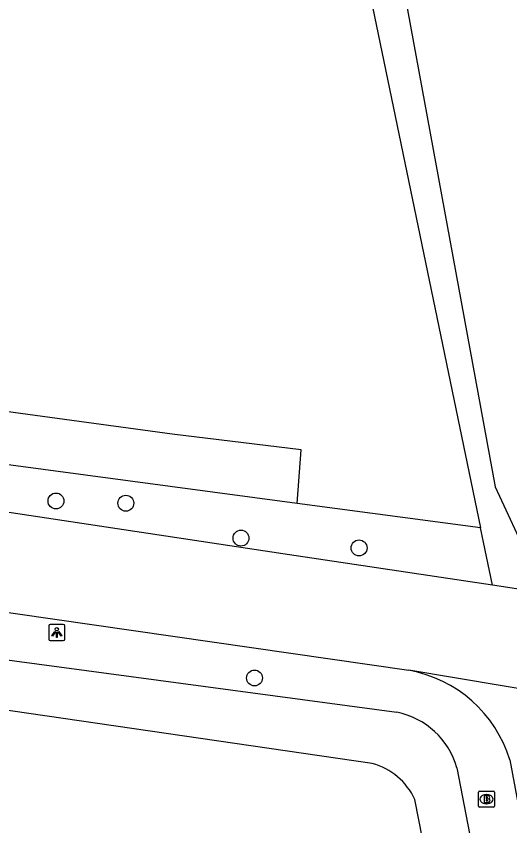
# Model space of a CAD drawing. Extents: x 162157 to 163165, y 378998 to 380775.
# Drawn here: x 162526.74 to 162557.15, y 380157.78 to 380207.63 of the extents above; entities that cross this region are included whole.
import ezdxf

# ---------------------------------------------------------------- set-up
doc = ezdxf.new("R2010")
doc.units = 0
for name, color, linetype in [('IMGEO_Boom', 7, 'Continuous'), ('IMGEO_Brandkraan', 7, 'Continuous'), ('IMGEO_Lichtpunt', 7, 'Continuous'), ('IMGEO_Loofbos', 7, 'Continuous'), ('IMGEO_Rijbaan_lokaal_gesloten', 7, 'Continuous'), ('IMGEO_Rijbaan_lokaal_halfverhard', 7, 'Continuous'), ('IMGEO_Waterloop', 7, 'Continuous')]:
    doc.layers.add(name, color=color, linetype=linetype)

msp = doc.modelspace()

# ---------------------------------------------------------------- linework, layer by layer
at = {"layer": 'IMGEO_Boom'}
for centre in [(162529.187, 380177.778), (162533.49, 380177.638), (162540.586, 380175.492), (162547.861, 380174.886), (162541.419, 380166.88)]:
    msp.add_circle(centre, 0.489, dxfattribs=at)
at = {"layer": 'IMGEO_Brandkraan'}
for p, q in [((162555.211, 380158.993), (162555.211, 380159.845)), ((162555.286, 380159.919), (162556.138, 380159.919)), ((162556.212, 380159.845), (162556.212, 380158.993)), ((162555.699, 380159.699), (162555.724, 380159.699)), ((162556.138, 380158.919), (162555.286, 380158.919)), ((162555.722, 380159.139), (162555.697, 380159.139))]:
    msp.add_line(p, q, dxfattribs=at)
for points in [[(162555.211, 380158.993), (162555.211, 380159.845)], [(162555.286, 380159.919), (162556.138, 380159.919)], [(162556.212, 380159.845), (162556.212, 380158.993)], [(162555.559, 380159.619), (162555.559, 380159.219), (162555.772, 380159.219)], [(162555.79, 380159.619), (162555.559, 380159.619)], [(162555.738, 380159.538), (162555.684, 380159.538), (162555.684, 380159.462)], [(162555.684, 380159.462), (162555.737, 380159.462)], [(162555.746, 380159.386), (162555.684, 380159.386), (162555.684, 380159.305)], [(162555.684, 380159.305), (162555.746, 380159.305)], [(162556.138, 380158.919), (162555.286, 380158.919)]]:
    msp.add_lwpolyline(points, dxfattribs=at)
for centre, radius, start, end in [((162555.288, 380159.843), 0.0765, 91.552, 178.448), ((162555.288, 380159.843), 0.0765, 91.552, 178.448), ((162556.136, 380159.843), 0.0765, 1.552, 88.448), ((162556.136, 380159.843), 0.0765, 1.552, 88.448), ((162555.739, 380159.5), 0.0379, 267.8285, 90.9355), ((162555.747, 380159.345), 0.0404, 269.8759, 90.5077), ((162555.794, 380159.474), 0.145, 59.4692, 91.5367), ((162555.819, 380159.521), 0.0922, 285.5137, 58.1501), ((162555.824, 380159.329), 0.105, 301.3115, 78.989), ((162555.288, 380158.995), 0.0765, 181.552, 268.448), ((162555.288, 380158.995), 0.0765, 181.552, 268.448), ((162555.778, 380159.47), 0.251, 268.6676, 293.5347), ((162556.136, 380158.995), 0.0765, 271.552, 358.448), ((162556.136, 380158.995), 0.0765, 271.552, 358.448)]:
    msp.add_arc(centre, radius, start, end, dxfattribs=at)
for centre, major_axis, ratio, start_param, end_param in [((162555.698, 380159.419), (-0.387, 0.002), 0.722429, 4.712389, 7.853982), ((162555.723, 380159.419), (-0.39, 0.002), 0.717154, 1.570796, 4.712389)]:
    msp.add_ellipse(centre, major_axis=major_axis, ratio=ratio, start_param=start_param, end_param=end_param, dxfattribs=at)
at = {"layer": 'IMGEO_Lichtpunt'}
for p, q in [((162528.74, 380170.08), (162528.74, 380169.273)), ((162528.74, 380170.08), (162528.74, 380169.273)), ((162529.642, 380170.175), (162528.834, 380170.175)), ((162529.642, 380170.175), (162528.834, 380170.175)), ((162529.736, 380169.273), (162529.736, 380170.08)), ((162529.736, 380169.273), (162529.736, 380170.08)), ((162528.834, 380169.179), (162529.642, 380169.179)), ((162528.834, 380169.179), (162529.642, 380169.179))]:
    msp.add_line(p, q, dxfattribs=at)
for points in [[(162529.114, 380169.744), (162529.153, 380169.716), (162528.965, 380169.454), (162528.927, 380169.481), (162529.114, 380169.744)], [(162529.326, 380169.716), (162529.364, 380169.743), (162529.551, 380169.481), (162529.512, 380169.453), (162529.326, 380169.716)], [(162529.216, 380169.696), (162529.263, 380169.696), (162529.263, 380169.374), (162529.216, 380169.374), (162529.216, 380169.696)]]:
    msp.add_lwpolyline(points, dxfattribs=at)
msp.add_circle((162529.239, 380169.878), 0.0994, dxfattribs=at)
for centre, start, end in [((162528.834, 380170.08), 90, 180), ((162528.834, 380170.08), 90, 180), ((162529.642, 380170.08), 0, 90), ((162529.642, 380170.08), 0, 90), ((162528.834, 380169.273), 180, 270), ((162528.834, 380169.273), 180, 270), ((162529.642, 380169.273), 270, 0), ((162529.642, 380169.273), 270, 360)]:
    msp.add_arc(centre, 0.0946, start, end, dxfattribs=at)
at = {"layer": 'IMGEO_Loofbos'}
msp.add_lwpolyline([(162555.339, 380176.121), (162544.042, 380177.616)], dxfattribs=at)
at = {"layer": 'IMGEO_Rijbaan_lokaal_gesloten'}
for points in [[(162556.071, 380172.586), (162543.568, 380174.469), (162517.282, 380178.428), (162500, 380180.754), (162457.494, 380186.476), (162419.663, 380191.175)], [(162401.096, 380187.421), (162438.155, 380182.942), (162449.679, 380181.534), (162500.017, 380174.692), (162550.923, 380167.352)], [(162559.297, 380172.1), (162556.071, 380172.586)], [(162568.43, 380164.415), (162550.923, 380167.352)], [(162557.148, 380161.837), (162560.346, 380144.642), (162575.263, 380069.198), (162577.392, 380057.278), (162579.642, 380046.158), (162581.624, 380035.618), (162583.583, 380025.203)]]:
    msp.add_lwpolyline(points, dxfattribs=at)
msp.add_arc((162549.525, 380159.504), 7.972, 17.0187, 79.903, dxfattribs=at)
at = {"layer": 'IMGEO_Rijbaan_lokaal_halfverhard'}
for points in [[(162515.929, 380330.238), (162523.408, 380306.424), (162530.306, 380296.937), (162534.446, 380289.044), (162537.066, 380273.833), (162541.552, 380264.597), (162539.553, 380252.626), (162539.366, 380250), (162538.941, 380244.049), (162540, 380236.551), (162542.796, 380228.018), (162550.331, 380210.829), (162556.236, 380178.649), (162558.368, 380174.087)], [(162532.678, 380288.651), (162535.945, 380270.973), (162538.571, 380265.013), (162539.086, 380260.71), (162536.885, 380252.112), (162536.671, 380250), (162536.08, 380244.185), (162537.61, 380235.594), (162540.895, 380227.178), (162548.34, 380209.903), (162555.339, 380176.121)], [(162556.071, 380172.586), (162555.339, 380176.121)]]:
    msp.add_lwpolyline(points, dxfattribs=at)
at = {"layer": 'IMGEO_Waterloop'}
for points in [[(162544.042, 380177.616), (162544.29, 380180.933), (162536.349, 380181.885), (162500, 380186.835), (162451.453, 380193.446), (162433.483, 380195.582), (162414.477, 380197.842)], [(162544.042, 380177.616), (162500, 380183.503), (162450.737, 380190.291), (162414.123, 380194.975)], [(162400.86, 380184.293), (162452.076, 380178.198), (162500, 380171.507), (162550.183, 380164.771)], [(162548.677, 380161.62), (162500, 380168.701), (162449.027, 380176.116), (162400.584, 380181.306)], [(162553.893, 380161.352), (162557.923, 380140.391), (162565.847, 380101.637), (162567.964, 380089.822), (162568.602, 380087.062), (162568.939, 380083.982), (162571.207, 380071.562), (162578.334, 380034.982)], [(162578.334, 380034.982), (162578.153, 380034.742), (162576.774, 380034.424), (162575.515, 380034.385), (162569.404, 380066.345), (162566.616, 380079.925), (162562.818, 380100.799), (162551.295, 380159.407)]]:
    msp.add_lwpolyline(points, dxfattribs=at)
for centre, radius, start, end in [((162549.239, 380160.024), 4.839, 15.9212, 78.7538), ((162547.588, 380157.677), 4.09, 25.0183, 74.5659)]:
    msp.add_arc(centre, radius, start, end, dxfattribs=at)

doc.saveas('drawing.dxf')
